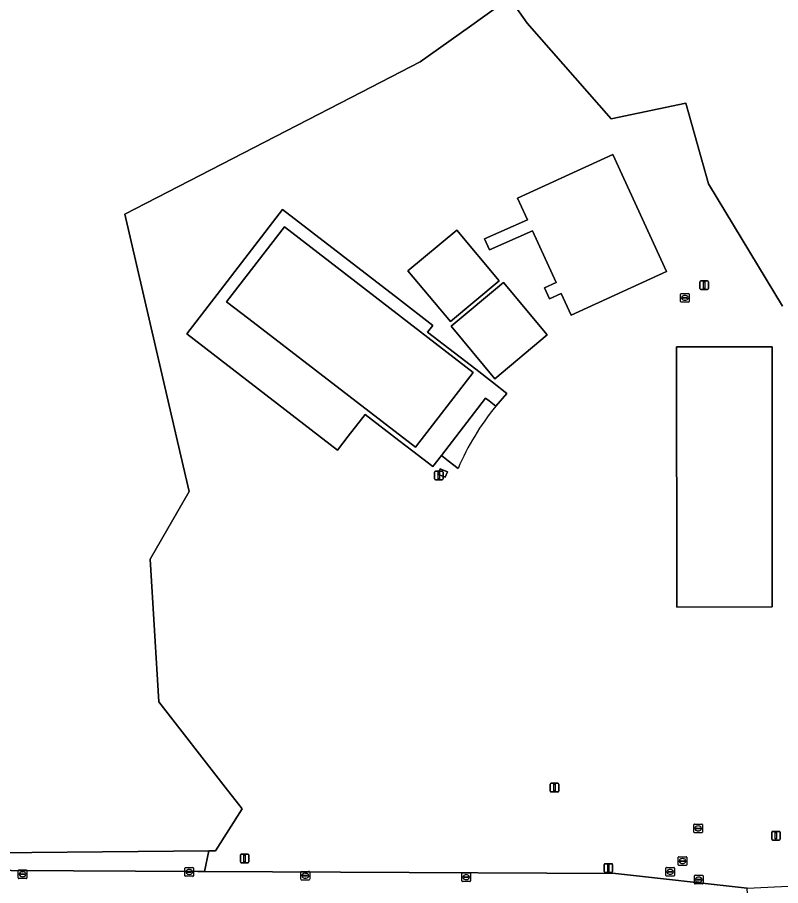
# Model space of a CAD drawing. Extents: x 161477 to 163040, y 383680 to 384871.
# Drawn here: x 162598.9 to 162686.9, y 384344.7 to 384444.8 of the extents above; entities that cross this region are included whole.
import ezdxf

# ---------------------------------------------------------------- set-up
doc = ezdxf.new("R2010")
doc.units = 0
for name, color, linetype in [('IMGEO_Brandkraan', 7, 'Continuous'), ('IMGEO_Gemengd_bos', 7, 'Continuous'), ('IMGEO_Groenvoorziening', 7, 'Continuous'), ('IMGEO_Kolk', 7, 'Continuous'), ('IMGEO_Lichtmast', 7, 'Continuous'), ('IMGEO_Open_loods', 7, 'Continuous'), ('IMGEO_Pand', 7, 'Continuous'), ('IMGEO_Rijbaan_lokaal_open', 7, 'Continuous'), ('IMGEO_Rioolput', 7, 'Continuous'), ('IMGEO_Voetpad_open', 7, 'Continuous')]:
    doc.layers.add(name, color=color, linetype=linetype)

msp = doc.modelspace()

# ---------------------------------------------------------------- linework, layer by layer
at = {"layer": 'IMGEO_Brandkraan'}
for p, q in [((162675.45, 384412.97), (162676.31, 384412.97)), ((162675.38, 384412.04), (162675.38, 384412.9)), ((162676.31, 384411.97), (162675.45, 384411.97)), ((162675.64, 384412.46), (162675.64, 384412.48)), ((162675.68, 384412.51), (162676.08, 384412.51)), ((162676.08, 384412.43), (162675.68, 384412.43)), ((162675.89, 384412.19), (162675.86, 384412.19)), ((162675.87, 384412.75), (162675.89, 384412.75)), ((162676.12, 384412.48), (162676.12, 384412.46)), ((162676.38, 384412.9), (162676.38, 384412.04)), ((162675.1, 384347.06), (162675.1, 384347.92)), ((162675.17, 384347.99), (162676.03, 384347.99)), ((162676.1, 384347.92), (162676.1, 384347.06)), ((162676.03, 384346.99), (162675.17, 384346.99)), ((162675.36, 384347.48), (162675.36, 384347.5)), ((162675.4, 384347.53), (162675.8, 384347.53)), ((162675.8, 384347.45), (162675.4, 384347.45)), ((162675.61, 384347.21), (162675.58, 384347.21)), ((162675.59, 384347.77), (162675.61, 384347.77)), ((162675.84, 384347.5), (162675.84, 384347.48))]:
    msp.add_line(p, q, dxfattribs=at)
for points in [[(162675.45, 384412.97), (162676.31, 384412.97)], [(162675.38, 384412.04), (162675.38, 384412.9)], [(162676.31, 384411.97), (162675.45, 384411.97)], [(162676.38, 384412.9), (162676.38, 384412.04)], [(162675.1, 384347.06), (162675.1, 384347.92)], [(162675.17, 384347.99), (162676.03, 384347.99)], [(162676.1, 384347.92), (162676.1, 384347.06)], [(162676.03, 384346.99), (162675.17, 384346.99)]]:
    msp.add_lwpolyline(points, dxfattribs=at)
for centre, radius, start, end in [((162675.46, 384412.89), 0.0765, 91.552, 178.448), ((162675.46, 384412.89), 0.0765, 91.552, 178.448), ((162676.3, 384412.89), 0.0765, 1.552, 88.448), ((162676.3, 384412.89), 0.0765, 1.552, 88.448), ((162675.46, 384412.05), 0.0765, 181.552, 268.448), ((162675.46, 384412.05), 0.0765, 181.552, 268.448), ((162675.68, 384412.47), 0.0403, 85.8775, 175.7526), ((162675.67, 384412.46), 0.0366, 178.938, 274.7102), ((162676.08, 384412.47), 0.0386, 1.7309, 96.639), ((162676.08, 384412.47), 0.043, 264.8664, 352.4533), ((162676.3, 384412.05), 0.0765, 271.552, 358.448), ((162676.3, 384412.05), 0.0765, 271.552, 358.448), ((162675.18, 384347.91), 0.0765, 91.552, 178.448), ((162675.18, 384347.91), 0.0765, 91.552, 178.448), ((162676.02, 384347.91), 0.0765, 1.552, 88.448), ((162676.02, 384347.91), 0.0765, 1.552, 88.448), ((162675.18, 384347.07), 0.0765, 181.552, 268.448), ((162675.18, 384347.07), 0.0765, 181.552, 268.448), ((162675.4, 384347.49), 0.0403, 85.8775, 175.7526), ((162675.39, 384347.48), 0.0366, 178.938, 274.7102), ((162675.8, 384347.49), 0.0386, 1.7309, 96.639), ((162675.8, 384347.49), 0.043, 264.8664, 352.4533), ((162676.02, 384347.07), 0.0765, 271.552, 358.448), ((162676.02, 384347.07), 0.0765, 271.552, 358.448)]:
    msp.add_arc(centre, radius, start, end, dxfattribs=at)
for centre, major_axis, ratio, start_param, end_param in [((162675.87, 384412.47), (-0.387, 0.002), 0.722429, 4.712389, 7.853982), ((162675.89, 384412.47), (-0.39, 0.002), 0.717154, 1.570796, 4.712389), ((162675.59, 384347.49), (-0.387, 0.002), 0.722429, 4.712389, 7.853982), ((162675.61, 384347.49), (-0.39, 0.002), 0.717154, 1.570796, 4.712389)]:
    msp.add_ellipse(centre, major_axis=major_axis, ratio=ratio, start_param=start_param, end_param=end_param, dxfattribs=at)
at = {"layer": 'IMGEO_Gemengd_bos'}
for points in [[(162655.65, 384447.06), (162657.69, 384444.14), (162667.39, 384433.12), (162675.99, 384434.91), (162678.58, 384425.6), (162681.46, 384420.85), (162687.13, 384411.5)], [(162576.04, 384348.26), (162621, 384348.65), (162621.76, 384348.66), (162624.81, 384353.52), (162622.86, 384356.02), (162615.23, 384365.84), (162614.23, 384382.33), (162618.71, 384390.13), (162617.76, 384394.22), (162611.31, 384422.13), (162638.59, 384436.2), (162645.34, 384439.68), (162651.02, 384443.74), (162654.86, 384446.48)]]:
    msp.add_lwpolyline(points, dxfattribs=at)
at = {"layer": 'IMGEO_Groenvoorziening'}
for points in [[(162687.13, 384411.5), (162681.46, 384420.85), (162678.58, 384425.6), (162675.99, 384434.91), (162667.39, 384433.12), (162657.69, 384444.14), (162655.65, 384447.06)], [(162654.86, 384446.48), (162651.02, 384443.74), (162645.34, 384439.68), (162638.59, 384436.2), (162611.31, 384422.13), (162617.76, 384394.22), (162618.71, 384390.13), (162614.23, 384382.33), (162615.23, 384365.84), (162622.86, 384356.02), (162624.81, 384353.52), (162621.76, 384348.66), (162621, 384348.65), (162620.47, 384346.29), (162636.18, 384346.2), (162667.89, 384346.05), (162683.04, 384344.35), (162696.47, 384345.02)], [(162649.73, 384392.77), (162648.59, 384393.65), (162647.8, 384394.26), (162646.82, 384392.99), (162644.49, 384394.79), (162642.9, 384396.02), (162639, 384399.02), (162637.04, 384396.49), (162635.82, 384394.91), (162618.44, 384408.3), (162621.95, 384412.86), (162629.48, 384422.64), (162642.85, 384412.34), (162646.81, 384409.29), (162646.2, 384408.49), (162651.75, 384404.22), (162653.68, 384402.74), (162655.35, 384401.44), (162654.07, 384399.97)], [(162525.58, 384346.84), (162527.24, 384346.82), (162534.77, 384346.81), (162542.73, 384346.75), (162562.23, 384346.62), (162578.72, 384346.53), (162598.2, 384346.4), (162619.7, 384346.29), (162620.47, 384346.29), (162621, 384348.65), (162576.04, 384348.26), (162565.98, 384359.96), (162554.94, 384372.87), (162547.01, 384377.93)]]:
    msp.add_lwpolyline(points, dxfattribs=at)
for points in [[(162662.78, 384410.45), (162661.62, 384412.97), (162660.28, 384412.35), (162659.7, 384413.61), (162661.04, 384414.23), (162658.31, 384420.19), (162653.33, 384417.99), (162652.78, 384419.27), (162657.73, 384421.45), (162656.58, 384423.97), (162667.56, 384428.99), (162673.74, 384415.49)], [(162648.84, 384409.72), (162643.94, 384415.58), (162649.57, 384420.28), (162654.47, 384414.42)], [(162653.96, 384403.14), (162648.92, 384409.21), (162654.95, 384414.22), (162660.01, 384408.18)], [(162674.9, 384406.8), (162685.95, 384406.83), (162685.95, 384376.8), (162674.94, 384376.78)], [(162648.5, 384392.39), (162648.23, 384391.77), (162647.4, 384392.12), (162647.67, 384392.75)]]:
    msp.add_lwpolyline(points, close=True, dxfattribs=at)
msp.add_arc((162677.5, 384380.92), 30.2, 140.8879, 156.8877, dxfattribs=at)
at = {"layer": 'IMGEO_Kolk'}
for p, q in [((162599.01, 384345.54), (162599.01, 384346.39)), ((162599.09, 384346.46), (162599.94, 384346.46)), ((162599.27, 384345.96), (162599.27, 384345.97)), ((162599.31, 384346.01), (162599.71, 384346.01)), ((162599.71, 384345.92), (162599.31, 384345.92)), ((162599.5, 384346.24), (162599.52, 384346.24)), ((162599.75, 384345.97), (162599.75, 384345.96)), ((162600.01, 384346.39), (162600.01, 384345.54)), ((162618.22, 384345.8), (162618.22, 384346.65)), ((162618.3, 384346.73), (162619.15, 384346.73)), ((162618.48, 384346.22), (162618.48, 384346.23)), ((162618.52, 384346.27), (162618.92, 384346.27)), ((162618.92, 384346.18), (162618.52, 384346.18)), ((162618.71, 384346.51), (162618.73, 384346.51)), ((162618.73, 384345.95), (162618.71, 384345.95)), ((162618.96, 384346.23), (162618.96, 384346.22)), ((162619.22, 384346.65), (162619.22, 384345.8)), ((162631.61, 384345.38), (162631.61, 384346.23)), ((162631.68, 384346.3), (162632.53, 384346.3)), ((162631.86, 384345.8), (162631.86, 384345.81)), ((162631.91, 384345.85), (162632.3, 384345.85)), ((162632.09, 384346.08), (162632.12, 384346.08)), ((162632.35, 384345.81), (162632.35, 384345.8)), ((162632.61, 384346.23), (162632.61, 384345.38)), ((162650.15, 384345.2), (162650.15, 384346.05)), ((162650.23, 384346.12), (162651.08, 384346.12)), ((162650.64, 384345.9), (162650.66, 384345.9)), ((162651.15, 384346.05), (162651.15, 384345.2)), ((162673.67, 384345.83), (162673.67, 384346.68)), ((162673.75, 384346.75), (162674.6, 384346.75)), ((162673.93, 384346.25), (162673.93, 384346.26)), ((162673.97, 384346.3), (162674.37, 384346.3)), ((162674.37, 384346.21), (162673.97, 384346.21)), ((162674.16, 384346.53), (162674.19, 384346.53)), ((162674.18, 384345.97), (162674.16, 384345.97)), ((162674.42, 384346.26), (162674.42, 384346.25)), ((162674.67, 384346.68), (162674.67, 384345.83)), ((162677.05, 384345.84), (162677.9, 384345.84)), ((162599.94, 384345.46), (162599.09, 384345.46)), ((162599.52, 384345.68), (162599.5, 384345.68)), ((162619.15, 384345.73), (162618.3, 384345.73)), ((162632.53, 384345.3), (162631.68, 384345.3)), ((162632.3, 384345.76), (162631.9, 384345.76)), ((162632.12, 384345.52), (162632.09, 384345.52)), ((162651.08, 384345.12), (162650.23, 384345.12)), ((162650.41, 384345.62), (162650.41, 384345.63)), ((162650.45, 384345.67), (162650.85, 384345.67)), ((162650.85, 384345.58), (162650.45, 384345.58)), ((162650.66, 384345.34), (162650.64, 384345.34)), ((162650.89, 384345.63), (162650.89, 384345.62)), ((162674.6, 384345.75), (162673.75, 384345.75)), ((162676.98, 384344.92), (162676.98, 384345.77)), ((162677.9, 384344.84), (162677.05, 384344.84)), ((162677.24, 384345.34), (162677.24, 384345.35)), ((162677.28, 384345.39), (162677.68, 384345.39)), ((162677.67, 384345.3), (162677.28, 384345.3)), ((162677.49, 384345.06), (162677.46, 384345.06)), ((162677.47, 384345.62), (162677.49, 384345.62)), ((162677.72, 384345.35), (162677.72, 384345.34)), ((162677.98, 384345.77), (162677.98, 384344.92))]:
    msp.add_line(p, q, dxfattribs=at)
for points in [[(162599.01, 384345.54), (162599.01, 384346.39)], [(162599.09, 384346.46), (162599.94, 384346.46)], [(162600.01, 384346.39), (162600.01, 384345.54)], [(162618.22, 384345.8), (162618.22, 384346.65)], [(162618.3, 384346.73), (162619.15, 384346.73)], [(162619.22, 384346.65), (162619.22, 384345.8)], [(162631.61, 384345.38), (162631.61, 384346.23)], [(162631.68, 384346.3), (162632.53, 384346.3)], [(162632.61, 384346.23), (162632.61, 384345.38)], [(162650.15, 384345.2), (162650.15, 384346.05)], [(162650.23, 384346.12), (162651.08, 384346.12)], [(162651.15, 384346.05), (162651.15, 384345.2)], [(162673.67, 384345.83), (162673.67, 384346.68)], [(162673.75, 384346.75), (162674.6, 384346.75)], [(162674.67, 384346.68), (162674.67, 384345.83)], [(162677.05, 384345.84), (162677.9, 384345.84)], [(162599.94, 384345.46), (162599.09, 384345.46)], [(162619.15, 384345.73), (162618.3, 384345.73)], [(162632.53, 384345.3), (162631.68, 384345.3)], [(162651.08, 384345.12), (162650.23, 384345.12)], [(162674.6, 384345.75), (162673.75, 384345.75)], [(162676.98, 384344.92), (162676.98, 384345.77)], [(162677.9, 384344.84), (162677.05, 384344.84)], [(162677.98, 384345.77), (162677.98, 384344.92)]]:
    msp.add_lwpolyline(points, dxfattribs=at)
for centre, radius, start, end in [((162599.09, 384346.39), 0.0765, 91.552, 178.448), ((162599.09, 384346.39), 0.0765, 91.552, 178.448), ((162599.31, 384345.97), 0.0403, 85.8775, 175.7526), ((162599.31, 384345.96), 0.0366, 178.938, 274.7102), ((162599.72, 384345.97), 0.0386, 1.7309, 96.639), ((162599.71, 384345.96), 0.043, 264.8664, 352.4533), ((162599.94, 384346.39), 0.0765, 1.552, 88.448), ((162599.94, 384346.39), 0.0765, 1.552, 88.448), ((162618.3, 384346.65), 0.0765, 91.552, 178.448), ((162618.3, 384346.65), 0.0765, 91.552, 178.448), ((162618.3, 384345.8), 0.0765, 181.552, 268.448), ((162618.3, 384345.8), 0.0765, 181.552, 268.448), ((162618.52, 384346.23), 0.0403, 85.8775, 175.7526), ((162618.52, 384346.22), 0.0366, 178.938, 274.7102), ((162618.93, 384346.23), 0.0386, 1.7309, 96.639), ((162618.92, 384346.23), 0.043, 264.8664, 352.4533), ((162619.15, 384346.65), 0.0765, 1.552, 88.448), ((162619.15, 384346.65), 0.0765, 1.552, 88.448), ((162619.15, 384345.8), 0.0765, 271.552, 358.448), ((162619.15, 384345.8), 0.0765, 271.552, 358.448), ((162631.68, 384346.23), 0.0765, 91.552, 178.448), ((162631.68, 384346.23), 0.0765, 91.552, 178.448), ((162631.9, 384345.81), 0.0403, 85.8775, 175.7526), ((162631.9, 384345.8), 0.0366, 178.938, 274.7102), ((162632.31, 384345.81), 0.0386, 1.7309, 96.639), ((162632.31, 384345.8), 0.043, 264.8664, 352.4533), ((162632.53, 384346.23), 0.0765, 1.552, 88.448), ((162632.53, 384346.23), 0.0765, 1.552, 88.448), ((162650.23, 384346.05), 0.0765, 91.552, 178.448), ((162650.23, 384346.05), 0.0765, 91.552, 178.448), ((162651.08, 384346.05), 0.0765, 1.552, 88.448), ((162651.08, 384346.05), 0.0765, 1.552, 88.448), ((162673.75, 384346.68), 0.0765, 91.552, 178.448), ((162673.75, 384346.68), 0.0765, 91.552, 178.448), ((162673.75, 384345.83), 0.0765, 181.552, 268.448), ((162673.75, 384345.83), 0.0765, 181.552, 268.448), ((162673.97, 384346.26), 0.0403, 85.8775, 175.7526), ((162673.97, 384346.25), 0.0366, 178.938, 274.7102), ((162674.38, 384346.26), 0.0386, 1.7309, 96.639), ((162674.37, 384346.25), 0.043, 264.8664, 352.4533), ((162674.6, 384346.68), 0.0765, 1.552, 88.448), ((162674.6, 384346.68), 0.0765, 1.552, 88.448), ((162674.6, 384345.83), 0.0765, 271.552, 358.448), ((162674.6, 384345.83), 0.0765, 271.552, 358.448), ((162677.05, 384345.77), 0.0765, 91.552, 178.448), ((162677.05, 384345.77), 0.0765, 91.552, 178.448), ((162677.9, 384345.77), 0.0765, 1.552, 88.448), ((162677.9, 384345.77), 0.0765, 1.552, 88.448), ((162599.09, 384345.54), 0.0765, 181.552, 268.448), ((162599.09, 384345.54), 0.0765, 181.552, 268.448), ((162599.94, 384345.54), 0.0765, 271.552, 358.448), ((162599.94, 384345.54), 0.0765, 271.552, 358.448), ((162631.68, 384345.38), 0.0765, 181.552, 268.448), ((162631.68, 384345.38), 0.0765, 181.552, 268.448), ((162632.53, 384345.38), 0.0765, 271.552, 358.448), ((162632.53, 384345.38), 0.0765, 271.552, 358.448), ((162650.23, 384345.2), 0.0765, 181.552, 268.448), ((162650.23, 384345.2), 0.0765, 181.552, 268.448), ((162650.45, 384345.63), 0.0403, 85.8775, 175.7526), ((162650.45, 384345.62), 0.0366, 178.938, 274.7102), ((162650.86, 384345.63), 0.0386, 1.7309, 96.639), ((162650.85, 384345.62), 0.043, 264.8664, 352.4533), ((162651.08, 384345.2), 0.0765, 271.552, 358.448), ((162651.08, 384345.2), 0.0765, 271.552, 358.448), ((162677.05, 384344.92), 0.0765, 181.552, 268.448), ((162677.05, 384344.92), 0.0765, 181.552, 268.448), ((162677.28, 384345.35), 0.0403, 85.8775, 175.7526), ((162677.27, 384345.34), 0.0366, 178.938, 274.7102), ((162677.68, 384345.34), 0.043, 264.8664, 352.4533), ((162677.68, 384345.35), 0.0386, 1.7309, 96.639), ((162677.9, 384344.92), 0.0765, 271.552, 358.448), ((162677.9, 384344.92), 0.0765, 271.552, 358.448)]:
    msp.add_arc(centre, radius, start, end, dxfattribs=at)
for centre, major_axis, ratio, start_param, end_param in [((162599.5, 384345.96), (-0.387, 0.002), 0.722429, 4.712389, 7.853982), ((162599.52, 384345.96), (-0.39, 0.002), 0.717154, 1.570796, 4.712389), ((162618.71, 384346.23), (-0.387, 0.002), 0.722429, 4.712389, 7.853982), ((162618.73, 384346.23), (-0.39, 0.002), 0.717154, 1.570796, 4.712389), ((162632.09, 384345.8), (-0.387, 0.002), 0.722429, 4.712389, 7.853982), ((162632.12, 384345.8), (-0.39, 0.002), 0.717154, 1.570796, 4.712389), ((162650.64, 384345.62), (-0.387, 0.002), 0.722429, 4.712389, 7.853982), ((162650.66, 384345.62), (-0.39, 0.002), 0.717154, 1.570796, 4.712389), ((162674.16, 384346.25), (-0.387, 0.002), 0.722429, 4.712389, 7.853982), ((162674.18, 384346.25), (-0.39, 0.002), 0.717154, 1.570796, 4.712389), ((162677.46, 384345.34), (-0.387, 0.002), 0.722429, 4.712389, 7.853982), ((162677.49, 384345.34), (-0.39, 0.002), 0.717154, 1.570796, 4.712389)]:
    msp.add_ellipse(centre, major_axis=major_axis, ratio=ratio, start_param=start_param, end_param=end_param, dxfattribs=at)
at = {"layer": 'IMGEO_Lichtmast'}
for p, q in [((162677.6, 384413.53), (162677.6, 384414.32)), ((162677.6, 384414.32), (162677.6, 384413.53)), ((162677.7, 384414.42), (162678.49, 384414.42)), ((162678.49, 384414.42), (162677.7, 384414.42)), ((162678.59, 384414.32), (162678.59, 384413.53)), ((162678.59, 384413.53), (162678.59, 384414.32)), ((162678.49, 384413.43), (162677.7, 384413.43)), ((162677.7, 384413.43), (162678.49, 384413.43)), ((162647.01, 384391.57), (162647.01, 384392.37)), ((162647.01, 384392.37), (162647.01, 384391.57)), ((162647.11, 384392.47), (162647.9, 384392.47)), ((162647.9, 384392.47), (162647.11, 384392.47)), ((162648, 384392.37), (162648, 384391.57)), ((162648, 384391.57), (162648, 384392.37)), ((162647.9, 384391.47), (162647.11, 384391.47)), ((162647.11, 384391.47), (162647.9, 384391.47)), ((162660.35, 384355.56), (162660.35, 384356.36)), ((162660.35, 384356.36), (162660.35, 384355.56)), ((162660.45, 384356.46), (162661.23, 384356.46)), ((162661.23, 384356.46), (162660.45, 384356.46)), ((162661.33, 384356.36), (162661.33, 384355.56)), ((162661.33, 384355.56), (162661.33, 384356.36)), ((162661.23, 384355.46), (162660.45, 384355.46)), ((162660.45, 384355.46), (162661.23, 384355.46)), ((162685.88, 384350.01), (162685.88, 384350.81)), ((162685.88, 384350.81), (162685.88, 384350.01)), ((162685.98, 384350.91), (162686.76, 384350.91)), ((162686.76, 384350.91), (162685.98, 384350.91)), ((162686.86, 384350.81), (162686.86, 384350.01)), ((162686.86, 384350.01), (162686.86, 384350.81)), ((162686.76, 384349.91), (162685.98, 384349.91)), ((162685.98, 384349.91), (162686.76, 384349.91)), ((162624.62, 384347.39), (162624.62, 384348.19)), ((162624.62, 384348.19), (162624.62, 384347.39)), ((162624.72, 384348.29), (162625.5, 384348.29)), ((162625.5, 384348.29), (162624.72, 384348.29)), ((162625.6, 384348.19), (162625.6, 384347.39)), ((162625.6, 384347.39), (162625.6, 384348.19)), ((162625.5, 384347.29), (162624.72, 384347.29)), ((162624.72, 384347.29), (162625.5, 384347.29)), ((162666.56, 384346.28), (162666.56, 384347.08)), ((162666.56, 384347.08), (162666.56, 384346.28)), ((162666.66, 384347.18), (162667.44, 384347.18)), ((162667.44, 384347.18), (162666.66, 384347.18)), ((162667.54, 384347.08), (162667.54, 384346.28)), ((162667.54, 384346.28), (162667.54, 384347.08)), ((162667.44, 384346.18), (162666.66, 384346.18)), ((162666.66, 384346.18), (162667.44, 384346.18))]:
    msp.add_line(p, q, dxfattribs=at)
for points in [[(162678.02, 384414.3), (162678.17, 384414.3), (162678.17, 384413.55), (162678.02, 384413.55), (162678.02, 384414.3)], [(162647.43, 384392.34), (162647.58, 384392.34), (162647.58, 384391.59), (162647.43, 384391.59), (162647.43, 384392.34)], [(162660.76, 384356.34), (162660.92, 384356.34), (162660.92, 384355.59), (162660.76, 384355.59), (162660.76, 384356.34)], [(162686.29, 384350.79), (162686.45, 384350.79), (162686.45, 384350.04), (162686.29, 384350.04), (162686.29, 384350.79)], [(162625.03, 384348.16), (162625.18, 384348.16), (162625.18, 384347.41), (162625.03, 384347.41), (162625.03, 384348.16)], [(162666.97, 384347.05), (162667.12, 384347.05), (162667.12, 384346.3), (162666.97, 384346.3), (162666.97, 384347.05)]]:
    msp.add_lwpolyline(points, dxfattribs=at)
for centre, start, end in [((162677.7, 384414.32), 90, 180), ((162677.7, 384414.32), 90, 180), ((162678.49, 384414.32), 0, 90), ((162678.49, 384414.32), 360, 90), ((162677.7, 384413.53), 180, 270), ((162677.7, 384413.53), 180, 270), ((162678.49, 384413.53), 270, 0), ((162678.49, 384413.53), 270, 0), ((162647.11, 384392.37), 90, 180), ((162647.11, 384392.37), 90, 180), ((162647.9, 384392.37), 0, 90), ((162647.9, 384392.37), 360, 90), ((162647.11, 384391.57), 180, 270), ((162647.11, 384391.57), 180, 270), ((162647.9, 384391.57), 270, 0), ((162647.9, 384391.57), 270, 0), ((162660.45, 384356.36), 90, 180), ((162660.45, 384356.36), 90, 180), ((162661.23, 384356.36), 0, 90), ((162661.23, 384356.36), 360, 90), ((162660.45, 384355.56), 180, 270), ((162660.45, 384355.56), 180, 270), ((162661.23, 384355.56), 270, 0), ((162661.23, 384355.56), 270, 0), ((162685.98, 384350.81), 90, 180), ((162685.98, 384350.81), 90, 180), ((162686.76, 384350.81), 0, 90), ((162686.76, 384350.81), 360, 90), ((162685.98, 384350.01), 180, 270), ((162685.98, 384350.01), 180, 270), ((162686.76, 384350.01), 270, 0), ((162686.76, 384350.01), 270, 0), ((162624.72, 384348.19), 90, 180), ((162624.72, 384348.19), 90, 180), ((162625.5, 384348.19), 0, 90), ((162625.5, 384348.19), 360, 90), ((162624.72, 384347.39), 180, 270), ((162624.72, 384347.39), 180, 270), ((162625.5, 384347.39), 270, 0), ((162625.5, 384347.39), 270, 0), ((162666.66, 384347.08), 90, 180), ((162666.66, 384347.08), 90, 180), ((162667.44, 384347.08), 0, 90), ((162667.44, 384347.08), 360, 90), ((162666.66, 384346.28), 180, 270), ((162666.66, 384346.28), 180, 270), ((162667.44, 384346.28), 270, 0), ((162667.44, 384346.28), 270, 0)]:
    msp.add_arc(centre, 0.1, start, end, dxfattribs=at)
at = {"layer": 'IMGEO_Open_loods'}
msp.add_lwpolyline([(162630.55, 384419.99), (162629.69, 384420.65), (162623.04, 384412.02), (162625.61, 384410.04), (162644.82, 384395.23), (162651.47, 384403.86)], close=True, dxfattribs=at)
at = {"layer": 'IMGEO_Pand'}
for points in [[(162662.78, 384410.45), (162673.74, 384415.49), (162667.56, 384428.99), (162656.58, 384423.97), (162657.73, 384421.45), (162652.78, 384419.27), (162653.33, 384417.99), (162658.31, 384420.19), (162661.04, 384414.23), (162659.7, 384413.61), (162660.28, 384412.35), (162661.62, 384412.97)], [(162648.84, 384409.72), (162654.47, 384414.42), (162649.57, 384420.28), (162643.94, 384415.58)], [(162653.96, 384403.14), (162660.01, 384408.18), (162654.95, 384414.22), (162648.92, 384409.21)], [(162685.95, 384406.83), (162674.9, 384406.8), (162674.94, 384376.78), (162685.95, 384376.8)]]:
    msp.add_lwpolyline(points, close=True, dxfattribs=at)
at = {"layer": 'IMGEO_Rijbaan_lokaal_open'}
msp.add_lwpolyline([(162673.85, 384340), (162683.33, 384339.86), (162683.04, 384344.35), (162667.89, 384346.05), (162636.18, 384346.2), (162620.47, 384346.29), (162619.7, 384346.29), (162598.2, 384346.4), (162578.72, 384346.53), (162562.23, 384346.62), (162542.73, 384346.75), (162534.77, 384346.81), (162527.24, 384346.82), (162525.58, 384346.84)], dxfattribs=at)
at = {"layer": 'IMGEO_Rioolput'}
for p, q in [((162676.9, 384350.83), (162676.9, 384351.69)), ((162676.97, 384351.76), (162677.83, 384351.76)), ((162677.16, 384351.25), (162677.16, 384351.27)), ((162677.2, 384351.3), (162677.6, 384351.3)), ((162677.6, 384351.22), (162677.2, 384351.22)), ((162677.41, 384350.98), (162677.38, 384350.98)), ((162677.39, 384351.54), (162677.41, 384351.54)), ((162677.64, 384351.27), (162677.64, 384351.25)), ((162677.9, 384351.69), (162677.9, 384350.83)), ((162677.83, 384350.76), (162676.97, 384350.76))]:
    msp.add_line(p, q, dxfattribs=at)
for points in [[(162676.9, 384350.83), (162676.9, 384351.69)], [(162676.97, 384351.76), (162677.83, 384351.76)], [(162677.9, 384351.69), (162677.9, 384350.83)], [(162677.83, 384350.76), (162676.97, 384350.76)]]:
    msp.add_lwpolyline(points, dxfattribs=at)
for centre, radius, start, end in [((162676.98, 384351.68), 0.0765, 91.552, 178.448), ((162676.98, 384351.68), 0.0765, 91.552, 178.448), ((162676.98, 384350.84), 0.0765, 181.552, 268.448), ((162676.98, 384350.84), 0.0765, 181.552, 268.448), ((162677.2, 384351.26), 0.0403, 85.8775, 175.7526), ((162677.19, 384351.25), 0.0366, 178.938, 274.7102), ((162677.6, 384351.26), 0.0386, 1.7309, 96.639), ((162677.6, 384351.26), 0.043, 264.8664, 352.4533), ((162677.82, 384351.68), 0.0765, 1.552, 88.448), ((162677.82, 384351.68), 0.0765, 1.552, 88.448), ((162677.82, 384350.84), 0.0765, 271.552, 358.448), ((162677.82, 384350.84), 0.0765, 271.552, 358.448)]:
    msp.add_arc(centre, radius, start, end, dxfattribs=at)
for centre, major_axis, ratio, start_param, end_param in [((162677.39, 384351.26), (-0.387, 0.002), 0.722429, 4.712389, 7.853982), ((162677.41, 384351.26), (-0.39, 0.002), 0.717154, 1.570796, 4.712389)]:
    msp.add_ellipse(centre, major_axis=major_axis, ratio=ratio, start_param=start_param, end_param=end_param, dxfattribs=at)
at = {"layer": 'IMGEO_Voetpad_open'}
for points in [[(162651.75, 384404.22), (162646.2, 384408.49), (162646.81, 384409.29), (162642.85, 384412.34), (162629.48, 384422.64), (162621.95, 384412.86), (162618.44, 384408.3), (162635.82, 384394.91), (162637.04, 384396.49), (162639, 384399.02), (162642.9, 384396.02), (162644.49, 384394.79), (162646.82, 384392.99), (162647.8, 384394.26), (162652.89, 384400.88), (162653.29, 384400.57), (162654.07, 384399.97), (162655.35, 384401.44), (162653.68, 384402.74)], [(162625.61, 384410.04), (162623.04, 384412.02), (162629.69, 384420.65), (162630.55, 384419.99), (162651.47, 384403.86), (162644.82, 384395.23)], [(162648.5, 384392.39), (162647.67, 384392.75), (162647.4, 384392.12), (162648.23, 384391.77)]]:
    msp.add_lwpolyline(points, close=True, dxfattribs=at)
msp.add_lwpolyline([(162654.07, 384399.97), (162653.29, 384400.57), (162652.89, 384400.88), (162647.8, 384394.26), (162648.59, 384393.65), (162649.73, 384392.77)], dxfattribs=at)
msp.add_arc((162677.5, 384380.92), 30.2, 140.8879, 156.8877, dxfattribs=at)

doc.saveas('drawing.dxf')
